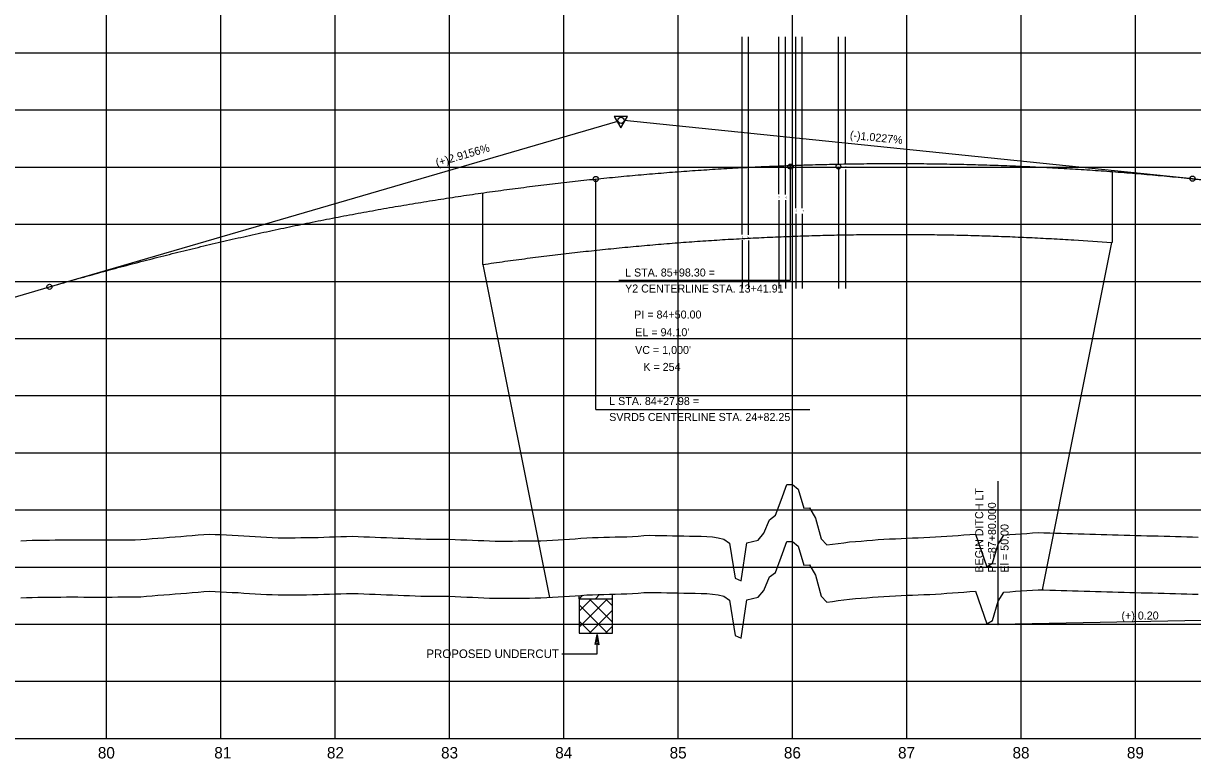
# Model space of a CAD drawing. Extents: x 2345490 to 2436403, y 465165 to 573888.
# Drawn here: x 2388249 to 2389272, y 564259 to 564902 of the extents above; entities that cross this region are included whole.
import ezdxf

# ---------------------------------------------------------------- set-up
doc = ezdxf.new("R2010")
doc.units = 0
for name, color, linetype in [('Old_Level_1', 7, 'Continuous'), ('Old_Level_2', 7, 'Continuous'), ('Old_Level_3', 7, 'Continuous'), ('Old_Level_5', 7, 'Continuous'), ('Old_Level_57', 7, 'Continuous'), ('Old_Level_6', 7, 'Continuous'), ('Old_Level_62', 7, 'Continuous'), ('Old_Level_63', 7, 'Continuous'), ('Prop PFL Text', 7, 'Continuous')]:
    doc.layers.add(name, color=color, linetype=linetype)

msp = doc.modelspace()

# ---------------------------------------------------------------- linework, layer by layer
at = {"layer": 'Old_Level_1'}
for points in [[(2388871.5425, 564366.6905), (2388876.5425, 564364.3975), (2388881.5425, 564397.7635), (2388886.5425, 564398.98475), (2388891.5425, 564400.212), (2388896.5425, 564406.1335), (2388901.5425, 564417.969), (2388906.5425, 564421.8885), (2388911.5425, 564435.07425), (2388916.5425, 564448.85475), (2388921.5425, 564448.873), (2388926.5425, 564444.81075), (2388931.5425, 564428.12575), (2388936.5425, 564428.50825), (2388941.5425, 564419.31475), (2388946.5425, 564401.11975), (2388951.5425, 564395.94275), (2388956.5425, 564396.5375), (2388961.5425, 564397.184), (2388966.5425, 564397.83), (2388971.5425, 564398.476), (2388976.5425, 564398.92925), (2388981.5425, 564399.33825), (2388986.5425, 564399.74675), (2388991.5425, 564400.155), (2388996.5425, 564400.5625), (2389001.5425, 564400.83925), (2389006.5425, 564401.0945), (2389011.5425, 564401.34925), (2389016.5425, 564401.604), (2389021.5425, 564401.80725), (2389026.5425, 564402.00325), (2389031.5425, 564402.199), (2389036.5425, 564402.3945), (2389041.5425, 564402.5895), (2389046.5425, 564402.8875), (2389051.5425, 564403.23275), (2389056.5425, 564403.578), (2389061.5425, 564403.92325), (2389066.5425, 564404.281), (2389071.5425, 564404.654), (2389076.5425, 564405.02725), (2389081.5425, 564405.40025), (2389086.5425, 564391.13675), (2389091.5425, 564376.83025), (2389096.5425, 564379.81125), (2389101.5425, 564396.5515), (2389106.5425, 564404.5715), (2389111.5425, 564404.936), (2389116.5425, 564405.3005), (2389121.5425, 564405.66475), (2389126.5425, 564406.029), (2389131.5425, 564406.41625), (2389136.5425, 564406.682), (2389141.5425, 564406.567), (2389146.5425, 564406.41025), (2389151.5425, 564406.2535), (2389156.5425, 564406.097), (2389161.5425, 564405.9405), (2389166.5425, 564405.793), (2389171.5425, 564405.6565), (2389176.5425, 564405.52), (2389181.5425, 564405.38325), (2389186.5425, 564405.24625), (2389191.5425, 564405.10925), (2389196.5425, 564404.97225), (2389201.5425, 564404.83525), (2389206.5425, 564404.698), (2389211.5425, 564404.5415), (2389216.5425, 564404.34925), (2389221.5425, 564404.22125), (2389226.5425, 564404.10075), (2389231.5425, 564403.98), (2389236.5425, 564403.8595), (2389241.5425, 564403.739), (2389246.5425, 564403.61875), (2389251.5425, 564403.49825), (2389256.5425, 564403.3615), (2389261.5425, 564403.2245), (2389266.5425, 564403.0875), (2389271.5425, 564402.95025), (2389276.5425, 564402.8135)], [(2388371.5425, 564402.1875), (2388376.5425, 564402.58), (2388381.5425, 564402.972), (2388386.5425, 564403.36375), (2388391.5425, 564403.7795), (2388396.5425, 564404.19625), (2388401.5425, 564404.6125), (2388406.5425, 564405.0285), (2388411.5425, 564405.3895), (2388416.5425, 564405.148), (2388421.5425, 564404.9025), (2388426.5425, 564404.65375), (2388431.5425, 564404.405), (2388436.5425, 564404.12675), (2388441.5425, 564403.82625), (2388446.5425, 564403.52575), (2388451.5425, 564403.22525), (2388456.5425, 564402.9245), (2388461.5425, 564402.649), (2388466.5425, 564402.41175), (2388471.5425, 564402.17475), (2388476.5425, 564402.11725), (2388481.5425, 564402.16675), (2388486.5425, 564402.216), (2388491.5425, 564402.265), (2388496.5425, 564402.31375), (2388501.5425, 564402.39175), (2388506.5425, 564402.543), (2388511.5425, 564402.694), (2388516.5425, 564402.84475), (2388521.5425, 564402.9955), (2388526.5425, 564403.146), (2388531.5425, 564403.29625), (2388536.5425, 564403.43175), (2388541.5425, 564403.27925), (2388546.5425, 564403.127), (2388551.5425, 564402.95075), (2388556.5425, 564402.74725), (2388561.5425, 564402.54425), (2388566.5425, 564402.3415), (2388571.5425, 564402.13875), (2388576.5425, 564401.9365), (2388581.5425, 564401.7345), (2388586.5425, 564401.5325), (2388591.5425, 564401.331), (2388596.5425, 564401.1295), (2388601.5425, 564400.991), (2388606.5425, 564400.97925), (2388611.5425, 564400.96775), (2388616.5425, 564400.95625), (2388621.5425, 564400.92075), (2388626.5425, 564400.7095), (2388631.5425, 564400.4985), (2388636.5425, 564400.28725), (2388641.5425, 564400.076), (2388646.5425, 564399.865), (2388651.5425, 564399.654), (2388656.5425, 564399.451), (2388661.5425, 564399.30575), (2388666.5425, 564399.2245), (2388671.5425, 564399.266), (2388676.5425, 564399.3075), (2388681.5425, 564399.349), (2388686.5425, 564399.3905), (2388691.5425, 564399.432), (2388696.5425, 564399.47325), (2388701.5425, 564399.54725), (2388706.5425, 564399.8375), (2388711.5425, 564400.128), (2388716.5425, 564400.4185), (2388721.5425, 564400.709), (2388726.5425, 564400.9995), (2388731.5425, 564401.3445), (2388736.5425, 564401.741), (2388741.5425, 564402.1015), (2388746.5425, 564402.26625), (2388751.5425, 564402.43075), (2388756.5425, 564402.595), (2388761.5425, 564402.7375), (2388766.5425, 564402.85975), (2388771.5425, 564402.982), (2388776.5425, 564403.10375), (2388781.5425, 564403.28725), (2388786.5425, 564403.71225), (2388791.5425, 564404.13725), (2388796.5425, 564404.37325), (2388801.5425, 564404.2715), (2388806.5425, 564404.17), (2388811.5425, 564404.06875), (2388816.5425, 564403.968), (2388821.5425, 564403.86775), (2388826.5425, 564403.76775), (2388831.5425, 564403.668), (2388836.5425, 564403.5685), (2388841.5425, 564403.4695), (2388846.5425, 564403.371), (2388851.5425, 564402.93425), (2388856.5425, 564402.188), (2388861.5425, 564401.012), (2388866.5425, 564397.47875), (2388871.5425, 564366.6905)], [(2388246.5425, 564399.62425), (2388251.5425, 564399.8625), (2388256.5425, 564400.03125), (2388261.5425, 564400.091), (2388266.5425, 564400.1505), (2388271.5425, 564400.20975), (2388276.5425, 564400.26875), (2388281.5425, 564400.3275), (2388286.5425, 564400.386), (2388291.5425, 564400.38175), (2388296.5425, 564400.345), (2388301.5425, 564400.308), (2388306.5425, 564400.271), (2388311.5425, 564400.23375), (2388316.5425, 564400.258), (2388321.5425, 564400.28675), (2388326.5425, 564400.31525), (2388331.5425, 564400.344), (2388336.5425, 564400.37275), (2388341.5425, 564400.4015), (2388346.5425, 564400.43025), (2388351.5425, 564400.616), (2388356.5425, 564401.00925), (2388361.5425, 564401.40225), (2388366.5425, 564401.795), (2388371.5425, 564402.1875)]]:
    msp.add_lwpolyline(points, dxfattribs=at)
at = {"layer": 'Old_Level_2'}
for p, q in [((2388271.5425, 564671.756), (2388768.9025, 564816.76425)), ((2389271.5425, 564766.4005), (2388774.27825, 564817.254)), ((2389271.5425, 564766.4005), (2389518.807, 564741.11375)), ((2387821.5425, 564540.556), (2388271.5425, 564671.756))]:
    msp.add_line(p, q, dxfattribs=at)
msp.add_lwpolyline([(2388777.314, 564820.95625), (2388765.5715, 564820.94175), (2388771.455, 564810.8235)], close=True, dxfattribs=at)
for centre, radius in [((2388771.5425, 564817.534), 2.75), ((2388919.8425, 564776.96975), 2.25), ((2388749.5225, 564766.12525), 2.25), ((2389271.5425, 564766.4005), 2.25), ((2388271.5425, 564671.756), 2.25)]:
    msp.add_circle(centre, radius, dxfattribs=at)
for points in [[(2388271.5425, 564671.756), (2388291.5425, 564677.5085), (2388311.5425, 564683.10325), (2388331.5425, 564688.5405), (2388351.5425, 564693.82025), (2388371.5425, 564698.9425), (2388391.5425, 564703.90725), (2388411.5425, 564708.7145), (2388431.5425, 564713.364), (2388451.5425, 564717.85625), (2388471.5425, 564722.19075), (2388491.5425, 564726.36775), (2388511.5425, 564730.38725), (2388531.5425, 564734.24925), (2388551.5425, 564737.95375), (2388571.5425, 564741.50075), (2388591.5425, 564744.89025), (2388611.5425, 564748.122), (2388631.5425, 564751.1965), (2388651.5425, 564754.11325), (2388671.5425, 564756.8725), (2388691.5425, 564759.47425), (2388711.5425, 564761.9185), (2388731.5425, 564764.20525), (2388751.5425, 564766.3345), (2388771.5425, 564768.306), (2388791.5425, 564770.12025), (2388811.5425, 564771.77675), (2388831.5425, 564773.276), (2388851.5425, 564774.6175), (2388871.5425, 564775.8015), (2388891.5425, 564776.828), (2388911.5425, 564777.69675), (2388931.5425, 564778.40825), (2388951.5425, 564778.96225), (2388971.5425, 564779.3585), (2388991.5425, 564779.5975), (2389011.5425, 564779.67875), (2389031.5425, 564779.6025), (2389051.5425, 564779.36875), (2389071.5425, 564778.9775), (2389091.5425, 564778.4285), (2389111.5425, 564777.72225), (2389131.5425, 564776.8585), (2389151.5425, 564775.837), (2389171.5425, 564774.658), (2389191.5425, 564773.32175), (2389211.5425, 564771.82775), (2389231.5425, 564770.17625), (2389251.5425, 564768.367), (2389271.5425, 564766.4005)], [(2389271.5425, 564766.4005), (2389281.5425, 564765.36075), (2389291.5425, 564764.28725), (2389301.5425, 564763.1795), (2389311.5425, 564762.03775), (2389321.5425, 564760.862), (2389331.5425, 564759.652), (2389341.5425, 564758.40825), (2389351.5425, 564757.13025), (2389361.5425, 564755.8185), (2389371.5425, 564754.4725), (2389381.5425, 564753.0925), (2389391.5425, 564751.6785), (2389401.5425, 564750.2305), (2389411.5425, 564748.7485), (2389421.5425, 564747.2325), (2389431.5425, 564745.6825), (2389441.5425, 564744.09825), (2389451.5425, 564742.48025), (2389461.5425, 564740.828), (2389471.5425, 564739.142), (2389481.5425, 564737.42175), (2389491.5425, 564735.6675), (2389501.5425, 564733.87925), (2389511.5425, 564732.05675), (2389521.5425, 564730.2005), (2389531.5425, 564728.31025), (2389541.5425, 564726.38575), (2389551.5425, 564724.4275), (2389561.5425, 564722.435), (2389571.5425, 564720.4085), (2389581.5425, 564718.348), (2389591.5425, 564716.2535), (2389601.5425, 564714.125), (2389611.5425, 564711.9625), (2389621.5425, 564709.766), (2389631.5425, 564707.53525), (2389641.5425, 564705.2705), (2389651.5425, 564702.972), (2389661.5425, 564700.63925), (2389671.5425, 564698.2725), (2389681.5425, 564695.87175), (2389691.5425, 564693.437), (2389701.5425, 564690.96825), (2389711.5425, 564688.4655), (2389721.5425, 564685.9285), (2389731.5425, 564683.35775), (2389741.5425, 564680.75275), (2389751.5425, 564678.11375), (2389761.5425, 564675.44075), (2389771.5425, 564672.734)]]:
    msp.add_spline(points, degree=3, dxfattribs=at)
at = {"layer": 'Old_Level_3'}
for p, q in [((2388919.8425, 564677.51625), (2388919.8425, 564776.96975)), ((2388769.67, 564677.51625), (2388919.8425, 564677.51625)), ((2388749.5225, 564564.44925), (2388936.73925, 564564.44925)), ((2389101.5425, 564376.534), (2389921.5425, 564392.534))]:
    msp.add_line(p, q, dxfattribs=at)
msp.add_circle((2389101.5425, 564376.534), 0.5, dxfattribs=at)
at = {"layer": 'Old_Level_5'}
for p, q in [((2388734.9625, 564398.707), (2388734.9625, 564401.62708)), ((2388734.9625, 564398.707), (2388764.1125, 564398.707)), ((2388734.9625, 564398.707), (2388734.9625, 564368.689)), ((2388734.9625, 564373.90557), (2388759.76393, 564398.707)), ((2388734.9625, 564388.0477), (2388745.6218, 564398.707)), ((2388743.82144, 564398.707), (2388764.1125, 564378.41594)), ((2388757.96357, 564398.707), (2388764.1125, 564392.55807)), ((2388764.1125, 564398.707), (2388764.1125, 564402.81075)), ((2388764.1125, 564368.689), (2388764.1125, 564398.707)), ((2388734.9625, 564393.4238), (2388759.6973, 564368.689)), ((2388743.88807, 564368.689), (2388764.1125, 564388.91343)), ((2388734.9625, 564379.28167), (2388745.55517, 564368.689)), ((2388758.0302, 564368.689), (2388764.1125, 564374.7713)), ((2388734.9625, 564368.689), (2388764.1125, 564368.689)), ((2388750.57046, 564350.48853), (2388750.57046, 564367.64567)), ((2388719.68762, 564350.48853), (2388750.57046, 564350.48853))]:
    msp.add_line(p, q, dxfattribs=at)
msp.add_lwpolyline([(2388749.02046, 564358.64567), (2388750.57046, 564367.64567), (2388752.17046, 564358.59567), (2388750.57046, 564359.74567)], close=True, dxfattribs=at)
at = {"layer": 'Old_Level_57'}
for p, q in [((2388321.5425, 564276.534), (2388321.5425, 566615.2835)), ((2388421.5425, 564276.534), (2388421.5425, 566615.2835)), ((2388521.54225, 564276.534), (2388521.54225, 566615.2835)), ((2388621.54225, 564276.534), (2388621.54225, 566615.2835)), ((2388721.54225, 564276.534), (2388721.54225, 566615.2835)), ((2388821.54225, 564276.534), (2388821.54225, 566615.2835)), ((2388921.5425, 564276.534), (2388921.5425, 566615.2835)), ((2389021.54225, 564276.534), (2389021.54225, 566615.2835)), ((2389121.54225, 564276.534), (2389121.54225, 566615.2835)), ((2389221.54225, 564276.534), (2389221.54225, 566615.2835)), ((2381271.5425, 564876.534), (2410861.12275, 564876.534)), ((2381271.5425, 564826.534), (2410861.12275, 564826.534)), ((2381271.54275, 564776.534), (2410861.123, 564776.534)), ((2381271.5425, 564726.534), (2410861.12275, 564726.534)), ((2381271.54275, 564676.534), (2410861.123, 564676.534)), ((2381271.5425, 564626.534), (2410861.12275, 564626.534)), ((2381271.54275, 564576.534), (2410861.123, 564576.534)), ((2381271.5425, 564526.534), (2410861.12275, 564526.534)), ((2381271.54275, 564476.534), (2410861.123, 564476.534)), ((2381271.5425, 564426.534), (2410861.12275, 564426.534)), ((2381271.54275, 564376.534), (2410861.123, 564376.534)), ((2381271.5425, 564326.534), (2410861.12275, 564326.534)), ((2381271.54275, 564276.534), (2410861.123, 564276.534))]:
    msp.add_line(p, q, dxfattribs=at)
at = {"layer": 'Old_Level_6'}
for p, q in [((2389201.5425, 564710.44996), (2389201.5425, 564772.59446)), ((2388749.5225, 564564.44925), (2388749.5225, 564766.12525)), ((2388650.6125, 564691.341), (2388650.6125, 564753.98025)), ((2389200.64624, 564710.53951), (2389139.86237, 564406.61967)), ((2388650.6125, 564691.34), (2388708.9305, 564399.75025))]:
    msp.add_line(p, q, dxfattribs=at)
msp.add_spline([(2388650.61225, 564691.341), (2388660.253, 564692.72775), (2388679.77825, 564695.4215), (2388699.30225, 564697.96125), (2388718.82475, 564700.34725), (2388738.346, 564702.57925), (2388757.8655, 564704.65725), (2388777.38425, 564706.58125), (2388796.902, 564708.35175), (2388816.41875, 564709.96825), (2388835.9345, 564711.43125), (2388855.44925, 564712.74025), (2388874.9635, 564713.8955), (2388894.47675, 564714.897), (2388913.99, 564715.7445), (2388933.503, 564716.43875), (2388953.015, 564716.97925), (2388972.527, 564717.36575), (2388992.03875, 564717.599), (2389011.55025, 564717.67825), (2389031.062, 564717.604), (2389050.574, 564717.37575), (2389070.0855, 564716.99425), (2389089.59775, 564716.4585), (2389109.111, 564715.7695), (2389128.62375, 564714.92675), (2389148.137, 564713.93025), (2389167.6515, 564712.77975), (2389200.64624, 564710.53951)], degree=3, dxfattribs=at)
at = {"layer": 'Old_Level_63'}
for p, q in [((2388877.5625, 564717.634), (2388877.5625, 564890.41075)), ((2388883.1225, 564717.334), (2388883.1225, 564890.41075)), ((2388909.6325, 564752.734), (2388909.6325, 564890.41075)), ((2388915.3125, 564752.534), (2388915.3125, 564890.41075)), ((2388924.4125, 564740.734), (2388924.4125, 564890.41075)), ((2388930.1525, 564740.734), (2388930.1525, 564890.41075)), ((2388961.9025, 564779.534), (2388961.9025, 564890.41075)), ((2388967.7725, 564779.434), (2388967.7725, 564890.41075)), ((2388961.9025, 564774.534), (2388961.9025, 564670.33575)), ((2388967.7725, 564774.434), (2388967.7725, 564670.33575)), ((2388909.6325, 564747.734), (2388909.6325, 564670.33575)), ((2388915.3125, 564747.534), (2388915.3125, 564670.33575)), ((2388924.4125, 564735.734), (2388924.4125, 564670.33575)), ((2388930.1525, 564735.734), (2388930.1525, 564670.33575)), ((2388877.5625, 564712.634), (2388877.5625, 564670.33575)), ((2388883.1225, 564712.334), (2388883.1225, 564670.33575)), ((2388734.9625, 564398.707), (2388738.10948, 564401.85398)), ((2388734.9625, 564398.707), (2388734.9625, 564398.707)), ((2388749.10464, 564398.707), (2388752.87206, 564402.47443)), ((2388763.24677, 564398.707), (2388764.1125, 564399.57273)), ((2381321.5425, 564276.534), (2406689.937, 564276.534))]:
    msp.add_line(p, q, dxfattribs=at)
for points in [[(2388871.5425, 564416.69025), (2388876.5425, 564414.39725), (2388881.5425, 564447.76325), (2388886.5425, 564448.9845), (2388891.5425, 564450.21175), (2388896.5425, 564456.13325), (2388901.5425, 564467.96875), (2388906.5425, 564471.88825), (2388911.5425, 564485.074), (2388916.5425, 564498.8545), (2388921.5425, 564498.87275), (2388926.5425, 564494.8105), (2388931.5425, 564478.1255), (2388936.5425, 564478.508), (2388941.5425, 564469.3145), (2388946.5425, 564451.1195), (2388951.5425, 564445.9425), (2388956.5425, 564446.53725), (2388961.5425, 564447.18375), (2388966.5425, 564447.82975), (2388971.5425, 564448.47575), (2388976.5425, 564448.929), (2388981.5425, 564449.338), (2388986.5425, 564449.7465), (2388991.5425, 564450.15475), (2388996.5425, 564450.56225), (2389001.5425, 564450.839), (2389006.5425, 564451.09425), (2389011.5425, 564451.349), (2389016.5425, 564451.60375), (2389021.5425, 564451.807), (2389026.5425, 564452.003), (2389031.5425, 564452.19875), (2389036.5425, 564452.39425), (2389041.5425, 564452.58925), (2389046.5425, 564452.88725), (2389051.5425, 564453.2325), (2389056.5425, 564453.57775), (2389061.5425, 564453.923), (2389066.5425, 564454.28075), (2389071.5425, 564454.65375), (2389076.5425, 564455.027), (2389081.5425, 564455.4), (2389086.5425, 564441.1365), (2389091.5425, 564426.83), (2389096.5425, 564429.811), (2389101.5425, 564446.55125), (2389106.5425, 564454.57125), (2389111.5425, 564454.93575), (2389116.5425, 564455.30025), (2389121.5425, 564455.6645), (2389126.5425, 564456.02875), (2389131.5425, 564456.416), (2389136.5425, 564456.68175), (2389141.5425, 564456.56675), (2389146.5425, 564456.41), (2389151.5425, 564456.25325), (2389156.5425, 564456.09675), (2389161.5425, 564455.94025), (2389166.5425, 564455.79275), (2389171.5425, 564455.65625), (2389176.5425, 564455.51975), (2389181.5425, 564455.383), (2389186.5425, 564455.246), (2389191.5425, 564455.109), (2389196.5425, 564454.972), (2389201.5425, 564454.835), (2389206.5425, 564454.69775), (2389211.5425, 564454.54125), (2389216.5425, 564454.349), (2389221.5425, 564454.221), (2389226.5425, 564454.1005), (2389231.5425, 564453.97975), (2389236.5425, 564453.85925), (2389241.5425, 564453.73875), (2389246.5425, 564453.6185), (2389251.5425, 564453.498), (2389256.5425, 564453.36125), (2389261.5425, 564453.22425), (2389266.5425, 564453.08725), (2389271.5425, 564452.95), (2389276.5425, 564452.81325)], [(2388371.5425, 564452.18725), (2388376.5425, 564452.57975), (2388381.5425, 564452.97175), (2388386.5425, 564453.3635), (2388391.5425, 564453.77925), (2388396.5425, 564454.196), (2388401.5425, 564454.61225), (2388406.5425, 564455.02825), (2388411.5425, 564455.38925), (2388416.5425, 564455.14775), (2388421.5425, 564454.90225), (2388426.5425, 564454.6535), (2388431.5425, 564454.40475), (2388436.5425, 564454.1265), (2388441.5425, 564453.826), (2388446.5425, 564453.5255), (2388451.5425, 564453.225), (2388456.5425, 564452.92425), (2388461.5425, 564452.64875), (2388466.5425, 564452.4115), (2388471.5425, 564452.1745), (2388476.5425, 564452.117), (2388481.5425, 564452.1665), (2388486.5425, 564452.21575), (2388491.5425, 564452.26475), (2388496.5425, 564452.3135), (2388501.5425, 564452.3915), (2388506.5425, 564452.54275), (2388511.5425, 564452.69375), (2388516.5425, 564452.8445), (2388521.5425, 564452.99525), (2388526.5425, 564453.14575), (2388531.5425, 564453.296), (2388536.5425, 564453.4315), (2388541.5425, 564453.279), (2388546.5425, 564453.12675), (2388551.5425, 564452.9505), (2388556.5425, 564452.747), (2388561.5425, 564452.544), (2388566.5425, 564452.34125), (2388571.5425, 564452.1385), (2388576.5425, 564451.93625), (2388581.5425, 564451.73425), (2388586.5425, 564451.53225), (2388591.5425, 564451.33075), (2388596.5425, 564451.12925), (2388601.5425, 564450.99075), (2388606.5425, 564450.979), (2388611.5425, 564450.9675), (2388616.5425, 564450.956), (2388621.5425, 564450.9205), (2388626.5425, 564450.70925), (2388631.5425, 564450.49825), (2388636.5425, 564450.287), (2388641.5425, 564450.07575), (2388646.5425, 564449.86475), (2388651.5425, 564449.65375), (2388656.5425, 564449.45075), (2388661.5425, 564449.3055), (2388666.5425, 564449.22425), (2388671.5425, 564449.26575), (2388676.5425, 564449.30725), (2388681.5425, 564449.34875), (2388686.5425, 564449.39025), (2388691.5425, 564449.43175), (2388696.5425, 564449.473), (2388701.5425, 564449.547), (2388706.5425, 564449.83725), (2388711.5425, 564450.12775), (2388716.5425, 564450.41825), (2388721.5425, 564450.70875), (2388726.5425, 564450.99925), (2388731.5425, 564451.34425), (2388736.5425, 564451.74075), (2388741.5425, 564452.10125), (2388746.5425, 564452.266), (2388751.5425, 564452.4305), (2388756.5425, 564452.59475), (2388761.5425, 564452.73725), (2388766.5425, 564452.8595), (2388771.5425, 564452.98175), (2388776.5425, 564453.1035), (2388781.5425, 564453.287), (2388786.5425, 564453.712), (2388791.5425, 564454.137), (2388796.5425, 564454.373), (2388801.5425, 564454.27125), (2388806.5425, 564454.16975), (2388811.5425, 564454.0685), (2388816.5425, 564453.96775), (2388821.5425, 564453.8675), (2388826.5425, 564453.7675), (2388831.5425, 564453.66775), (2388836.5425, 564453.56825), (2388841.5425, 564453.46925), (2388846.5425, 564453.37075), (2388851.5425, 564452.934), (2388856.5425, 564452.18775), (2388861.5425, 564451.01175), (2388866.5425, 564447.4785), (2388871.5425, 564416.69025)], [(2388246.5425, 564449.624), (2388251.5425, 564449.86225), (2388256.5425, 564450.031), (2388261.5425, 564450.09075), (2388266.5425, 564450.15025), (2388271.5425, 564450.2095), (2388276.5425, 564450.2685), (2388281.5425, 564450.32725), (2388286.5425, 564450.38575), (2388291.5425, 564450.3815), (2388296.5425, 564450.34475), (2388301.5425, 564450.30775), (2388306.5425, 564450.27075), (2388311.5425, 564450.2335), (2388316.5425, 564450.25775), (2388321.5425, 564450.2865), (2388326.5425, 564450.315), (2388331.5425, 564450.34375), (2388336.5425, 564450.3725), (2388341.5425, 564450.40125), (2388346.5425, 564450.43), (2388351.5425, 564450.61575), (2388356.5425, 564451.009), (2388361.5425, 564451.402), (2388366.5425, 564451.79475), (2388371.5425, 564452.18725)]]:
    msp.add_lwpolyline(points, dxfattribs=at)
msp.add_circle((2388961.76178, 564777.00721), 2.04048, dxfattribs=at)
at = {"layer": 'Prop PFL Text'}
msp.add_line((2389101.5425, 564376.534), (2389101.5425, 564501.68826), dxfattribs=at)

# ---------------------------------------------------------------- texts
at = {"layer": 'Old_Level_2'}
for s, rotation, p in [('(-)1.0227%', 354.16085, (2388971.469, 564801.346)), ('(+)2.9156%', 16.25433611, (2388610.5665, 564776.79475))]:
    msp.add_text(s, height=7.000001, rotation=rotation, dxfattribs=at).set_placement(p)
for s, height, p in [('PI = 84+50.00', 7.0000005, (2388783.11275, 564644.0305)), ("EL = 94.10'", 7.0000005, (2388784.0135, 564628.53475)), ("VC = 1,000'", 7.0000005, (2388783.88925, 564613.00425)), ('K = 254', 7.000001, (2388791.09425, 564598.17675))]:
    msp.add_text(s, height=height, dxfattribs=at).set_placement(p)
at = {"layer": 'Old_Level_3'}
for s, p in [('L STA. 85+98.30 = ', (2388775.126, 564680.79325)), ('Y2 CENTERLINE STA. 13+41.91', (2388775.126, 564666.793)), ('L STA. 84+27.98 = ', (2388761.22425, 564568.3305)), ('SVRD5 CENTERLINE STA. 24+82.25', (2388761.22425, 564554.33025))]:
    msp.add_text(s, height=7.0000005, dxfattribs=at).set_placement(p)
for s, height, rotation, p in [('BEGIN DITCH LT', 7.0000005, 90, (2389088.35747, 564421.76244)), ('PI =87+80.000', 7.0000005, 90, (2389099.5425, 564421.76244)), ('El = 50.00', 7.000001, 90, (2389110.5425, 564421.76244)), ('(+) 0.20', 7.000001, 0.20987391, (2389209.33833, 564380.54378))]:
    msp.add_text(s, height=height, rotation=rotation, dxfattribs=at).set_placement(p)
at = {"layer": 'Old_Level_5'}
msp.add_text('PROPOSED UNDERCUT', height=7.5, dxfattribs=at).set_placement((2388601.31685, 564346.92829))
at = {"layer": 'Old_Level_62'}
for s, p in [('80', (2388313.929, 564259.034)), ('81', (2388415.7685, 564259.034)), ('82', (2388514.31675, 564259.034)), ('83', (2388614.1515, 564259.034)), ('84', (2388713.994, 564259.034)), ('85', (2388814.0865, 564259.034)), ('86', (2388914.0275, 564259.034)), ('87', (2389013.885, 564259.034)), ('88', (2389114.01075, 564259.034)), ('89', (2389214.053, 564259.034))]:
    msp.add_text(s, height=10.000001, dxfattribs=at).set_placement(p)
at = {"layer": 'Old_Level_63'}
for s, p in [('4', (2388961.0055, 564776.06125)), ('8', (2388967.331, 564775.82625)), ('2', (2388909.1345, 564749.14675)), ('6', (2388915.24475, 564749.064)), ('3', (2388924.15475, 564737.42475)), ('7', (2388930.265, 564737.12675)), ('1', (2388877.425, 564714.27)), ('5', (2388882.28875, 564714.33125))]:
    msp.add_text(s, height=1.75, dxfattribs=at).set_placement(p)

doc.saveas('drawing.dxf')
